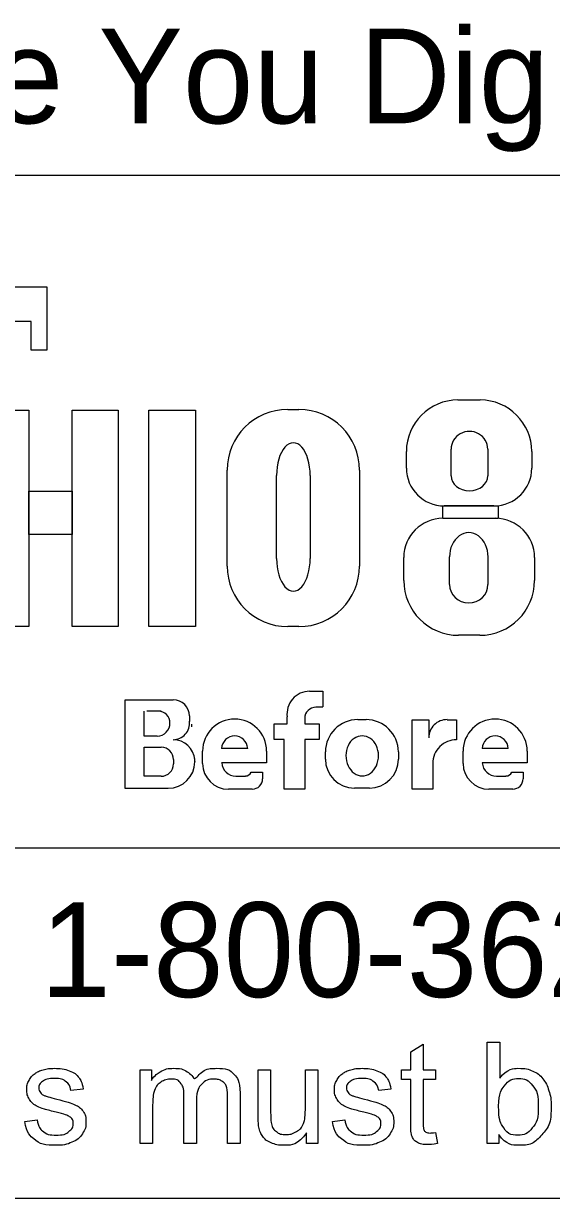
# Model space of a CAD drawing. Extents: x -7.5 to 26.5, y 3.5 to 25.5.
# Drawn here: x -3.406 to -2.626, y 5.643 to 7.38 of the extents above; entities that cross this region are included whole.
import ezdxf

# ---------------------------------------------------------------- set-up
doc = ezdxf.new("R2010")
doc.units = 0
doc.layers.add('SH_Data', color=7, linetype='Continuous')
doc.layers.add('SH_Text', color=7, linetype='Continuous')

msp = doc.modelspace()

# ---------------------------------------------------------------- linework, layer by layer
at = {"layer": 'SH_Data'}
for p, q in [((-5.0794, 7.1553), (-0.8294, 7.1553)), ((-0.8294, 6.1607), (-5.0794, 6.1607)), ((-0.8294, 5.6428), (-5.0794, 5.6428))]:
    msp.add_line(p, q, dxfattribs=at)
at = {"layer": 'SH_Text'}
for p, q in [((-3.5705, 6.9906), (-3.3712, 6.9906)), ((-3.3712, 6.9906), (-3.3712, 6.8968)), ((-3.3945, 6.9392), (-3.5809, 6.9392)), ((-3.3945, 6.8968), (-3.3945, 6.9392)), ((-3.3712, 6.8968), (-3.3945, 6.8968)), ((-3.0154, 6.8091), (-2.9988, 6.8091)), ((-2.7638, 6.8231), (-2.7311, 6.8231)), ((-2.8401, 6.7225), (-2.8401, 6.7468)), ((-2.774, 6.7111), (-2.774, 6.7504)), ((-2.7198, 6.7504), (-2.7198, 6.7111)), ((-2.6548, 6.7468), (-2.6548, 6.7225)), ((-3.1048, 6.5776), (-3.1048, 6.7196)), ((-3.0319, 6.589), (-3.0319, 6.7114)), ((-2.9821, 6.7114), (-2.9821, 6.589)), ((-2.9094, 6.7196), (-2.9094, 6.5776)), ((-2.7108, 6.6665), (-2.7841, 6.6665)), ((-2.786, 6.6482), (-2.7086, 6.6482)), ((-2.8438, 6.5563), (-2.8438, 6.5903)), ((-2.7764, 6.5503), (-2.7764, 6.5912)), ((-2.7195, 6.5912), (-2.7195, 6.5503)), ((-2.6507, 6.5903), (-2.6507, 6.5563)), ((-2.9988, 6.4882), (-3.0154, 6.4882)), ((-2.7317, 6.4753), (-2.7629, 6.4753)), ((-2.983, 6.3926), (-2.9636, 6.3926)), ((-2.9636, 6.3926), (-2.9636, 6.3696)), ((-3.2556, 6.249), (-3.2556, 6.3798)), ((-3.2556, 6.3798), (-3.1844, 6.3798)), ((-3.2276, 6.3263), (-3.2276, 6.3632)), ((-3.2024, 6.3632), (-3.2237, 6.3632)), ((-2.9636, 6.3691), (-2.9737, 6.3691)), ((-3.1607, 6.356), (-3.1607, 6.3481)), ((-3.0356, 6.3212), (-3.0356, 6.3442)), ((-3.0356, 6.3442), (-3.0163, 6.3442)), ((-3.0163, 6.3442), (-3.0163, 6.3546)), ((-2.9902, 6.3526), (-2.9902, 6.3442)), ((-2.9902, 6.3442), (-2.9687, 6.3442)), ((-2.9687, 6.3442), (-2.9687, 6.3212)), ((-2.9118, 6.3508), (-2.8997, 6.3508)), ((-2.8316, 6.2478), (-2.8316, 6.3505)), ((-2.8316, 6.3505), (-2.807, 6.3505)), ((-2.807, 6.3505), (-2.807, 6.3237)), ((-2.7798, 6.3505), (-2.7659, 6.3505)), ((-2.7659, 6.3505), (-2.7659, 6.3209)), ((-3.2082, 6.3263), (-3.2276, 6.3263)), ((-3.2276, 6.2669), (-3.2276, 6.3097)), ((-3.2276, 6.3097), (-3.2021, 6.3097)), ((-3.0745, 6.3082), (-3.113, 6.3082)), ((-3.0207, 6.3212), (-3.0356, 6.3212)), ((-3.0207, 6.2478), (-3.0207, 6.3212)), ((-2.9687, 6.3212), (-2.9902, 6.3212)), ((-2.9902, 6.3212), (-2.9902, 6.2478)), ((-2.6896, 6.3082), (-2.7281, 6.3082)), ((-3.184, 6.2916), (-3.184, 6.2853)), ((-3.1526, 6.2887), (-3.1526, 6.2884)), ((-3.1411, 6.2858), (-3.1411, 6.3042)), ((-3.0465, 6.3042), (-3.0465, 6.2866)), ((-2.9596, 6.2922), (-2.9596, 6.3029)), ((-2.8519, 6.3029), (-2.8519, 6.2922)), ((-2.7561, 6.2858), (-2.7561, 6.3042)), ((-2.6616, 6.3042), (-2.6616, 6.2866)), ((-3.0465, 6.2866), (-3.113, 6.2866)), ((-3.0693, 6.2729), (-3.0525, 6.2729)), ((-3.0525, 6.2729), (-3.0525, 6.2631)), ((-2.801, 6.286), (-2.801, 6.2478)), ((-2.6616, 6.2866), (-2.728, 6.2866)), ((-2.6844, 6.2729), (-2.6676, 6.2729)), ((-2.6676, 6.2729), (-2.6676, 6.2631)), ((-3.2024, 6.2669), (-3.2276, 6.2669)), ((-3.092, 6.2673), (-3.0779, 6.2673)), ((-2.7071, 6.2673), (-2.693, 6.2673)), ((-3.192, 6.249), (-3.2556, 6.249)), ((-3.0677, 6.2478), (-3.1031, 6.2478)), ((-2.9902, 6.2478), (-3.0207, 6.2478)), ((-2.8946, 6.2494), (-2.9169, 6.2494)), ((-2.801, 6.2478), (-2.8316, 6.2478)), ((-2.6828, 6.2478), (-2.7182, 6.2478))]:
    msp.add_line(p, q, dxfattribs=at)
for points in [[(-3.466, 6.8081), (-3.398, 6.8081), (-3.398, 6.4881), (-3.466, 6.4881)], [(-3.3338, 6.8081), (-3.2659, 6.8081), (-3.2659, 6.4881), (-3.3338, 6.4881)], [(-3.2205, 6.8081), (-3.1517, 6.8081), (-3.1517, 6.4881), (-3.2205, 6.4881)], [(-3.398, 6.6882), (-3.3338, 6.6882), (-3.3338, 6.6242), (-3.398, 6.6242)], [(-2.7863, 6.6665), (-2.7046, 6.6665), (-2.7046, 6.6481), (-2.7863, 6.6481)]]:
    msp.add_lwpolyline(points, close=True, dxfattribs=at)
for points in [[(-2.8337, 5.7558), (-2.8337, 5.8185), (-2.8473, 5.8185), (-2.8473, 5.8328), (-2.8337, 5.8328), (-2.8337, 5.8597), (-2.8152, 5.8708), (-2.8152, 5.8328), (-2.7968, 5.8328), (-2.7968, 5.8185), (-2.8152, 5.8185), (-2.8152, 5.7547)], [(-2.7035, 5.7239), (-2.7206, 5.7239), (-2.7206, 5.8741), (-2.7022, 5.8741), (-2.7022, 5.8206)], [(-3.2333, 5.7239), (-3.2333, 5.8328), (-3.2168, 5.8328), (-3.2168, 5.8174)], [(-3.059, 5.7654), (-3.059, 5.8328), (-3.0406, 5.8328), (-3.0406, 5.7724)], [(-2.9893, 5.7745), (-2.9893, 5.8328), (-2.9709, 5.8328), (-2.9709, 5.7239), (-2.9874, 5.7239)], [(-3.3175, 5.8046), (-3.3356, 5.8022)], [(-2.863, 5.8046), (-2.881, 5.8022)], [(-3.1502, 5.7871), (-3.1502, 5.7239), (-3.1687, 5.7239), (-3.1687, 5.7946)], [(-3.0858, 5.7986), (-3.0858, 5.7239), (-3.1042, 5.7239), (-3.1042, 5.7924)], [(-3.2149, 5.7803), (-3.2149, 5.7239), (-3.2333, 5.7239)], [(-3.4039, 5.7564), (-3.3857, 5.7593)], [(-2.9494, 5.7564), (-2.9312, 5.7593)], [(-2.9874, 5.7239), (-2.9874, 5.74)], [(-2.7968, 5.7404), (-2.7942, 5.7241)], [(-2.7035, 5.7375), (-2.7035, 5.7239)]]:
    msp.add_lwpolyline(points, dxfattribs=at)
for centre, radius, start, end in [((-3.0154, 6.7196), 0.0895, 90, 180), ((-2.9988, 6.7196), 0.0895, 0, 90), ((-2.7638, 6.7468), 0.0763, 90, 180), ((-2.7311, 6.7468), 0.0763, 0, 90), ((-2.7841, 6.7225), 0.056, 180, 270), ((-2.7108, 6.7225), 0.056, 270, 0), ((-2.786, 6.5903), 0.0579, 90, 180), ((-2.7086, 6.5903), 0.0579, 0, 90), ((-3.0154, 6.5776), 0.0895, 180, 270), ((-2.9988, 6.5776), 0.0895, 270, 0), ((-2.7629, 6.5563), 0.081, 180, 270), ((-2.7317, 6.5563), 0.081, 270, 0), ((-2.983, 6.359), 0.0335, 90, 187.5187), ((-3.1844, 6.356), 0.0238, 0, 90), ((-3.2064, 6.3463), 0.0169, 357.8325, 90), ((-2.9737, 6.3526), 0.0165, 90, 180), ((-3.2082, 6.345), 0.0187, 270, 2.0582), ((-3.1848, 6.3453), 0.0243, 270, 6.6529), ((-3.1743, 6.3438), 0.0175, 347.4023, 0), ((-3.0938, 6.3042), 0.0473, 0, 180), ((-2.9118, 6.3029), 0.0478, 90, 180), ((-2.8997, 6.3029), 0.0478, 0, 90), ((-2.7801, 6.3237), 0.0269, 89.2449, 180), ((-2.7089, 6.3042), 0.0473, 0, 180), ((-3.0938, 6.3072), 0.0193, 2.9632, 177.0368), ((-2.7088, 6.3072), 0.0193, 2.9632, 177.0368), ((-3.2021, 6.2916), 0.0181, 0, 90), ((-3.1847, 6.2889), 0.0321, 4.0748, 90), ((-2.7661, 6.286), 0.0349, 89.6033, 180), ((-3.192, 6.2884), 0.0393, 270, 0), ((-3.1856, 6.2887), 0.033, 0, 11.7502), ((-2.9169, 6.2922), 0.0428, 180, 270), ((-2.8946, 6.2922), 0.0428, 270, 0), ((-3.2024, 6.2853), 0.0184, 270, 0), ((-3.1031, 6.2858), 0.038, 180, 270), ((-3.092, 6.2883), 0.021, 184.827, 270), ((-3.0779, 6.2767), 0.00938, 270, 335.9979), ((-2.7182, 6.2858), 0.038, 180, 270), ((-2.7071, 6.2883), 0.021, 184.827, 270), ((-2.693, 6.2767), 0.00938, 270, 335.9979), ((-3.0677, 6.2631), 0.0152, 270, 0), ((-2.6828, 6.2631), 0.0152, 270, 0)]:
    msp.add_arc(centre, radius, start, end, dxfattribs=at)
for centre, major_axis, ratio, start_param, end_param in [((-2.7469, 6.7504), (0.0271, 0), 0.969373, 0, 3.141593), ((-3.007, 6.7114), (0, 0.0484), 0.514403, 4.712389, 7.853982), ((-2.7469, 6.7111), (0.0271, 0), 0.818453, 3.141593, 6.283185), ((-2.7479, 6.5912), (0, 0.0358), 0.794529, 4.712389, 7.853982), ((-3.007, 6.589), (0, 0.0484), 0.514403, 1.570796, 4.712389), ((-2.7479, 6.5503), (0.0284, 0), 0.959837, 3.141593, 6.283185), ((-2.9053, 6.2976), (0, 0.029), 0.832186, 4.712389, 7.853982), ((-2.9053, 6.2976), (0, 0.0302), 0.797287, 1.570796, 4.712389)]:
    msp.add_ellipse(centre, major_axis=major_axis, ratio=ratio, start_param=start_param, end_param=end_param, dxfattribs=at)
for points in [[(-3.3356, 5.8022), (-3.3368, 5.8106), (-3.3427, 5.8153), (-3.3486, 5.8201), (-3.3594, 5.8201), (-3.3721, 5.8201), (-3.3776, 5.8159), (-3.383, 5.8116), (-3.383, 5.806), (-3.383, 5.8024), (-3.3807, 5.7995), (-3.3785, 5.7966), (-3.3737, 5.7946), (-3.3709, 5.7936), (-3.3574, 5.7899), (-3.3378, 5.7847), (-3.33, 5.7813), (-3.3222, 5.778), (-3.3178, 5.7717), (-3.3134, 5.7653), (-3.3134, 5.7559), (-3.3134, 5.7467), (-3.3188, 5.7386), (-3.3242, 5.7304), (-3.3343, 5.726), (-3.3445, 5.7215), (-3.3573, 5.7215), (-3.3786, 5.7215), (-3.3897, 5.7303), (-3.4009, 5.7391), (-3.4039, 5.7564)], [(-3.3857, 5.7593), (-3.3842, 5.7483), (-3.3772, 5.7425), (-3.3701, 5.7366), (-3.3575, 5.7366), (-3.3447, 5.7366), (-3.3386, 5.7418), (-3.3324, 5.747), (-3.3324, 5.754), (-3.3324, 5.7602), (-3.3379, 5.7638), (-3.3417, 5.7663), (-3.3567, 5.7701), (-3.377, 5.7752), (-3.3849, 5.7789), (-3.3927, 5.7827), (-3.3968, 5.7893), (-3.4008, 5.7959), (-3.4008, 5.8038), (-3.4008, 5.8111), (-3.3975, 5.8173), (-3.3942, 5.8235), (-3.3884, 5.8276), (-3.3841, 5.8308), (-3.3767, 5.833), (-3.3692, 5.8352), (-3.3607, 5.8352), (-3.3479, 5.8352), (-3.3382, 5.8315), (-3.3285, 5.8278), (-3.3239, 5.8215), (-3.3193, 5.8152), (-3.3175, 5.8046)], [(-3.2168, 5.8174), (-3.2117, 5.8254), (-3.2032, 5.8303), (-3.1947, 5.8352), (-3.1838, 5.8352), (-3.1717, 5.8352), (-3.164, 5.8301), (-3.1563, 5.8251), (-3.1531, 5.8161), (-3.1402, 5.8352), (-3.1194, 5.8352), (-3.1032, 5.8352), (-3.0945, 5.8262), (-3.0858, 5.8172), (-3.0858, 5.7986)], [(-3.1687, 5.7946), (-3.1687, 5.8069), (-3.1732, 5.813), (-3.1777, 5.8191), (-3.1879, 5.8191), (-3.1957, 5.8191), (-3.2023, 5.815), (-3.2089, 5.811), (-3.2119, 5.8031), (-3.2149, 5.7952), (-3.2149, 5.7803)], [(-3.1042, 5.7924), (-3.1042, 5.8035), (-3.106, 5.8083), (-3.1078, 5.8132), (-3.1125, 5.8162), (-3.1172, 5.8191), (-3.1236, 5.8191), (-3.1351, 5.8191), (-3.1426, 5.8115), (-3.1502, 5.8039), (-3.1502, 5.7871)], [(-2.881, 5.8022), (-2.8823, 5.8106), (-2.8882, 5.8153), (-2.8941, 5.8201), (-2.9048, 5.8201), (-2.9175, 5.8201), (-2.923, 5.8159), (-2.9284, 5.8116), (-2.9284, 5.806), (-2.9284, 5.8024), (-2.9262, 5.7995), (-2.9239, 5.7966), (-2.9191, 5.7946), (-2.9163, 5.7936), (-2.9028, 5.7899), (-2.8832, 5.7847), (-2.8754, 5.7813), (-2.8677, 5.778), (-2.8633, 5.7717), (-2.8588, 5.7653), (-2.8588, 5.7559), (-2.8588, 5.7467), (-2.8642, 5.7386), (-2.8696, 5.7304), (-2.8798, 5.726), (-2.8899, 5.7215), (-2.9028, 5.7215), (-2.924, 5.7215), (-2.9351, 5.7303), (-2.9463, 5.7391), (-2.9494, 5.7564)], [(-2.9312, 5.7593), (-2.9296, 5.7483), (-2.9226, 5.7425), (-2.9155, 5.7366), (-2.9029, 5.7366), (-2.8902, 5.7366), (-2.884, 5.7418), (-2.8778, 5.747), (-2.8778, 5.754), (-2.8778, 5.7602), (-2.8833, 5.7638), (-2.8871, 5.7663), (-2.9022, 5.7701), (-2.9225, 5.7752), (-2.9303, 5.7789), (-2.9382, 5.7827), (-2.9422, 5.7893), (-2.9463, 5.7959), (-2.9463, 5.8038), (-2.9463, 5.8111), (-2.9429, 5.8173), (-2.9396, 5.8235), (-2.9339, 5.8276), (-2.9295, 5.8308), (-2.9221, 5.833), (-2.9147, 5.8352), (-2.9062, 5.8352), (-2.8933, 5.8352), (-2.8836, 5.8315), (-2.8739, 5.8278), (-2.8693, 5.8215), (-2.8647, 5.8152), (-2.863, 5.8046)], [(-2.7038, 5.7792), (-2.7038, 5.7596), (-2.6985, 5.7509), (-2.6898, 5.7366), (-2.6749, 5.7366), (-2.6629, 5.7366), (-2.6541, 5.7471), (-2.6453, 5.7576), (-2.6453, 5.7784), (-2.6453, 5.7998), (-2.6537, 5.8099), (-2.6622, 5.8201), (-2.6741, 5.8201), (-2.6862, 5.8201), (-2.695, 5.8096), (-2.7038, 5.799), (-2.7038, 5.7792)], [(-2.7022, 5.8206), (-2.6905, 5.8352), (-2.6724, 5.8352), (-2.6623, 5.8352), (-2.6534, 5.8311), (-2.6444, 5.8271), (-2.6386, 5.8198), (-2.6328, 5.8124), (-2.6296, 5.8021), (-2.6263, 5.7918), (-2.6263, 5.78), (-2.6263, 5.752), (-2.6401, 5.7368), (-2.654, 5.7215), (-2.6733, 5.7215), (-2.6926, 5.7215), (-2.7035, 5.7375)], [(-3.0406, 5.7724), (-3.0406, 5.758), (-3.0394, 5.753), (-3.0377, 5.7457), (-3.0321, 5.7416), (-3.0265, 5.7374), (-3.0182, 5.7374), (-3.0099, 5.7374), (-3.0026, 5.7417), (-2.9953, 5.7459), (-2.9923, 5.7533), (-2.9893, 5.7606), (-2.9893, 5.7745)], [(-2.9874, 5.74), (-3, 5.7215), (-3.0218, 5.7215), (-3.0315, 5.7215), (-3.0398, 5.7252), (-3.0482, 5.7289), (-3.0522, 5.7345), (-3.0562, 5.7401), (-3.0579, 5.7482), (-3.059, 5.7536), (-3.059, 5.7654)], [(-2.7942, 5.7241), (-2.802, 5.7224), (-2.8081, 5.7224), (-2.8181, 5.7224), (-2.8236, 5.7256), (-2.8292, 5.7288), (-2.8314, 5.734), (-2.8337, 5.7392), (-2.8337, 5.7558)], [(-2.8152, 5.7547), (-2.8152, 5.7468), (-2.8143, 5.7445), (-2.8133, 5.7423), (-2.8111, 5.7409), (-2.8089, 5.7396), (-2.8049, 5.7396), (-2.8018, 5.7396), (-2.7968, 5.7404)]]:
    msp.add_open_spline(points, degree=3, dxfattribs=at)

# ---------------------------------------------------------------- texts
for s, p in [('Before You Dig', (-3.8986, 7.2321)), ('OHIO811, 8-1-1, or 1-800-362-2764', (-5.035, 5.9406))]:
    msp.add_text(s, height=0.14, dxfattribs=at).set_placement(p)

doc.saveas('drawing.dxf')
